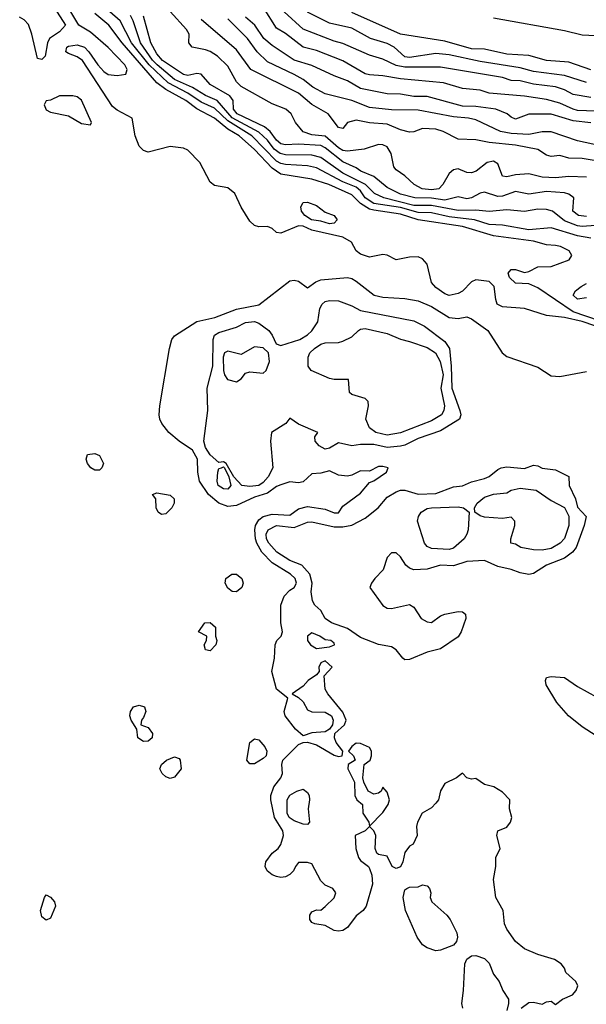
# Model space of a CAD drawing. Header units: metres. Extents: x -46681 to -43747, y -240911 to -237677.
# Tile 295 of 656: x -44998 to -44934, y -239735 to -239623. Entities that reach past the tile are written whole.
import ezdxf

# ---------------------------------------------------------------- set-up
doc = ezdxf.new("R2010")
doc.units = ezdxf.units.M
doc.layers.add('CONTOUR_INDEX', color=1, linetype='Continuous')
doc.layers.add('CONTOUR_INTER', color=3, linetype='Continuous')

msp = doc.modelspace()

# ---------------------------------------------------------------- linework, layer by layer
at = {"layer": 'CONTOUR_INDEX'}
for points, elevation in [([(-44933.6, -239648.06), (-44935.1, -239647.83), (-44938.1, -239646.92), (-44940.6, -239647.12), (-44943.6, -239646.62), (-44945.1, -239646.53), (-44946.73, -239646.02), (-44949.6, -239645.68), (-44951.6, -239645.22), (-44953.1, -239645.17), (-44955.1, -239644.62), (-44958.1, -239644.17), (-44959.1, -239643.52), (-44959.6, -239642.72), (-44960.1, -239642.33), (-44961.6, -239641.71), (-44964.6, -239640.12), (-44965.6, -239639.92), (-44968.1, -239639.76), (-44968.6, -239639.65), (-44969.1, -239639.37), (-44971.89, -239636.52), (-44974.6, -239634.83), (-44976.1, -239633.41), (-44977.6, -239632.72), (-44979.1, -239631.69), (-44981.35, -239630.52), (-44983.47, -239628.52), (-44985.48, -239626.02), (-44986.76, -239623.52), (-44987.9, -239622.52)], 70), ([(-44933.6, -239629.08), (-44936.1, -239628.19), (-44938.6, -239628.02), (-44940.6, -239627.43), (-44943.1, -239627.3), (-44945.6, -239626.75), (-44947.1, -239626.69), (-44950.1, -239625.84), (-44955.1, -239625.02), (-44960.6, -239622.59)], 80), ([(-44930.1, -239638.17), (-44935.1, -239637.08), (-44938.1, -239636.07), (-44939.1, -239636.06), (-44940.6, -239636.37), (-44942.6, -239636.27), (-44943.8, -239636.02), (-44946.6, -239634.7), (-44947.42, -239634.52), (-44949.1, -239634.37), (-44953.1, -239633.64), (-44956.1, -239633.57), (-44958.6, -239633.31), (-44960.6, -239632.54), (-44963.6, -239631.77), (-44965, -239631.02), (-44966.1, -239630.17), (-44967.1, -239629.6), (-44970.1, -239628.16), (-44971.27, -239627.02), (-44972.38, -239625.52), (-44974.6, -239623.3)], 75), ([(-44934.1, -239654.8), (-44935.1, -239654.97), (-44935.61, -239654.52), (-44935.33, -239654.02), (-44934.72, -239653.52), (-44934.1, -239653.2)], 70), ([(-44959.85, -239658.52), (-44959.6, -239658.35), (-44959.1, -239658.29), (-44956.6, -239658.84), (-44955.1, -239659.5), (-44954.1, -239659.73), (-44952.1, -239660.44), (-44951.16, -239661.02), (-44950.62, -239662.02), (-44950.3, -239663.52), (-44950.55, -239665.02), (-44950.13, -239667.02), (-44950.2, -239667.52), (-44950.47, -239668.02), (-44951.6, -239668.7), (-44955.1, -239670.07), (-44956.6, -239670.32), (-44957.88, -239670.02), (-44958.6, -239669.48), (-44959, -239668.52), (-44958.71, -239667.02), (-44958.76, -239666.52), (-44959.1, -239666.2), (-44960.6, -239665.72), (-44960.85, -239665.52), (-44960.97, -239664.02), (-44962.6, -239664.05), (-44963.1, -239663.94), (-44965.2, -239663.02), (-44965.53, -239662.52), (-44965.54, -239661.52), (-44965.33, -239661.02), (-44964.8, -239660.52), (-44964.1, -239660.05), (-44963.6, -239659.91), (-44962.1, -239659.86), (-44961.6, -239659.71), (-44960.6, -239659.22), (-44959.85, -239658.52)], 70), ([(-44942.59, -239676.52), (-44941.6, -239676.3), (-44939.78, -239676.52), (-44938.1, -239677.72), (-44936.6, -239678.48), (-44936.1, -239679.49), (-44936.1, -239680.52), (-44936.6, -239682.01), (-44937.06, -239682.52), (-44938.1, -239683.13), (-44939.1, -239683.3), (-44940.1, -239683.29), (-44941.52, -239683.02), (-44942.1, -239682.62), (-44942.65, -239682.52), (-44942.66, -239682.02), (-44942.2, -239680.52), (-44942.2, -239680.02), (-44942.6, -239679.6), (-44943.6, -239679.72), (-44945.6, -239679.58), (-44946.1, -239679.45), (-44946.7, -239679.02), (-44946.73, -239678.52), (-44946.45, -239678.02), (-44945.6, -239677.32), (-44944.6, -239676.97), (-44943.1, -239676.83), (-44942.59, -239676.52)], 70), ([(-44951.6, -239678.52), (-44948.6, -239678.41), (-44947.97, -239678.52), (-44947.34, -239679.02), (-44947.47, -239681.02), (-44947.63, -239681.52), (-44947.9, -239682.02), (-44949.1, -239683.1), (-44949.6, -239683.24), (-44951.6, -239683.13), (-44952.1, -239682.89), (-44952.38, -239682.52), (-44953.17, -239680.02), (-44953.07, -239679.52), (-44952.77, -239679.02), (-44952.1, -239678.59), (-44951.6, -239678.52)], 70)]:
    msp.add_lwpolyline(points, dxfattribs=dict(at, elevation=elevation))
at = {"layer": 'CONTOUR_INTER'}
for points, elevation in [([(-44931.62, -239658.52), (-44934.6, -239657.47), (-44936.6, -239657.04), (-44938.6, -239656.81), (-44941.1, -239656.03), (-44943.6, -239655.84), (-44944.17, -239655.52), (-44944.34, -239655.02), (-44944.51, -239653.52), (-44945.1, -239652.97), (-44946.6, -239652.8), (-44947.1, -239653.02), (-44948.1, -239654.06), (-44948.6, -239654.33), (-44949.6, -239654.54), (-44950.1, -239654.36), (-44951.1, -239653.64), (-44951.6, -239653.08), (-44952.1, -239651.02), (-44952.6, -239650.41), (-44953.1, -239650.19), (-44954.1, -239650.22), (-44955.6, -239650.54), (-44956.6, -239650.01), (-44957.1, -239649.94), (-44958.6, -239650.23), (-44959.6, -239649.88), (-44960.1, -239649.52), (-44960.63, -239648.52), (-44961.6, -239647.95), (-44965.1, -239647.16), (-44966.1, -239646.74), (-44966.6, -239646.7), (-44968.6, -239647.51), (-44969.1, -239647.43), (-44969.6, -239646.99), (-44970.1, -239646.77), (-44971.1, -239646.8), (-44971.6, -239646.66), (-44972.1, -239646.15), (-44973.1, -239644.59), (-44973.8, -239643.02), (-44974.6, -239642.4), (-44976.1, -239642.13), (-44976.6, -239641.76), (-44977.77, -239639.52), (-44979.1, -239638.12), (-44979.6, -239637.9), (-44981.1, -239637.71), (-44983.6, -239638.36), (-44984.1, -239638.19), (-44984.6, -239637.67), (-44985.06, -239636.52), (-44985.39, -239634.52), (-44987.1, -239633.64), (-44987.6, -239633.2), (-44991.01, -239628.02), (-44991.6, -239627.58), (-44992.6, -239627.24), (-44992.87, -239627.02), (-44992.76, -239626.52), (-44992.6, -239626.38), (-44991.6, -239626.25), (-44990.78, -239626.52), (-44990.28, -239627.02), (-44989.26, -239628.52), (-44988.6, -239629.25), (-44988.1, -239629.6), (-44987.1, -239629.69), (-44986.1, -239629.55), (-44985.95, -239629.02), (-44986.21, -239628.52), (-44988.1, -239626.56), (-44990.1, -239624.82), (-44991.4, -239624.02), (-44993.49, -239620.52)], 68), ([(-44994.21, -239622.02), (-44992.91, -239624.02), (-44993.6, -239624.79), (-44994.72, -239625.52), (-44994.96, -239626.02), (-44995.23, -239627.52), (-44995.6, -239627.91), (-44996.1, -239627.78), (-44996.71, -239625.02), (-44997.1, -239623.96), (-44997.6, -239623.41), (-44998.1, -239623.12)], 68), ([(-44933.1, -239633.74), (-44935.1, -239633.65), (-44935.6, -239633.52), (-44937.1, -239632.84), (-44938.6, -239632.43), (-44941.1, -239632.05), (-44945.1, -239631.69), (-44946.1, -239631.37), (-44948.1, -239631.19), (-44950.23, -239630.52), (-44955.1, -239630.1), (-44957.1, -239629.76), (-44958.6, -239629.64), (-44959.1, -239629.5), (-44961.6, -239628.04), (-44964.6, -239626.89), (-44966.1, -239626.52), (-44968.1, -239624.95), (-44969.1, -239624.37), (-44970.57, -239622.02)], 77), ([(-44931.1, -239657.93), (-44935.6, -239656.4), (-44939.6, -239653.7), (-44940.6, -239653.25), (-44942.1, -239653.16), (-44942.78, -239652.52), (-44942.95, -239652.02), (-44942.6, -239651.63), (-44942.1, -239651.61), (-44941.1, -239651.96), (-44940.6, -239651.83), (-44939.6, -239651.31), (-44938.1, -239651.29), (-44936.04, -239650.52), (-44935.74, -239650.02), (-44936.06, -239649.52), (-44937.04, -239649.02), (-44937.6, -239648.9), (-44938.6, -239648.83), (-44940.1, -239648.41), (-44944.6, -239647.83), (-44948.1, -239646.75), (-44953.1, -239645.99), (-44955.1, -239645.35), (-44958.1, -239644.93), (-44958.6, -239644.79), (-44959.6, -239644.16), (-44960.6, -239643.18), (-44963.18, -239642.02), (-44965.1, -239641.41), (-44968.6, -239640.84), (-44969.6, -239640.16), (-44971.6, -239638.06), (-44973.33, -239636.52), (-44974.6, -239635.76), (-44976.1, -239634.51), (-44978.1, -239633.48), (-44979.35, -239632.52), (-44981.6, -239631.3), (-44982.61, -239630.52), (-44986.54, -239626.02), (-44988.04, -239624.02), (-44989.6, -239622.71)], 69), ([(-44931.1, -239646.49), (-44934.6, -239646.75), (-44935.1, -239646.69), (-44936.6, -239646.12), (-44937.94, -239645.02), (-44938.6, -239644.83), (-44939.6, -239644.79), (-44941.1, -239645.06), (-44943.1, -239644.86), (-44945.1, -239645.08), (-44946.6, -239644.91), (-44948.6, -239644.97), (-44951.6, -239644.38), (-44953.6, -239644.39), (-44956.97, -239643.52), (-44958.05, -239643.02), (-44959.05, -239642.02), (-44961.6, -239640.72), (-44964.1, -239638.95), (-44965.1, -239638.71), (-44968.1, -239638.67), (-44968.7, -239638.52), (-44969.36, -239638.02), (-44970.13, -239637.02), (-44971.1, -239636.11), (-44974.1, -239634.47), (-44975.79, -239632.52), (-44977.1, -239631.98), (-44978.6, -239631.08), (-44980.6, -239630.16), (-44982.57, -239628.52), (-44983.1, -239627.96), (-44984.44, -239626.02), (-44985.28, -239623.52), (-44985.6, -239622.92)], 71), ([(-44934.1, -239645.63), (-44934.99, -239645.52), (-44935.64, -239645.02), (-44935.53, -239643.52), (-44936.1, -239643.1), (-44936.6, -239642.95), (-44938.6, -239642.82), (-44940.6, -239643.12), (-44942.1, -239642.79), (-44943.6, -239643.33), (-44944.1, -239643.36), (-44945.6, -239642.88), (-44946.1, -239642.99), (-44947.1, -239643.54), (-44947.6, -239643.62), (-44948.6, -239643.4), (-44950.1, -239643.78), (-44951.6, -239643.55), (-44953.48, -239643.52), (-44955.1, -239643.12), (-44956.6, -239642.36), (-44958.1, -239641.11), (-44959.57, -239640.52), (-44960.1, -239640.14), (-44961.6, -239639.47), (-44963.6, -239637.86), (-44964.1, -239637.61), (-44966.6, -239637.45), (-44968.1, -239637.54), (-44968.6, -239637.44), (-44969.1, -239637.02), (-44969.83, -239636.02), (-44970.45, -239635.52), (-44973.55, -239634.02), (-44973.94, -239633.52), (-44973.99, -239632.52), (-44974.37, -239632.02), (-44976.6, -239630.71), (-44977.6, -239629.56), (-44978.1, -239629.49), (-44979.1, -239629.71), (-44979.6, -239629.6), (-44981.99, -239628.02), (-44982.6, -239627.26), (-44983.28, -239626.02), (-44984.12, -239623.02)], 72), ([(-44934.1, -239641.2), (-44936.1, -239641.1), (-44937.6, -239641.26), (-44939.1, -239641.17), (-44940.6, -239640.81), (-44942.1, -239640.91), (-44943.1, -239641.14), (-44943.6, -239641.07), (-44944.1, -239639.7), (-44944.6, -239639.39), (-44945.33, -239639.52), (-44946.57, -239640.52), (-44947.1, -239640.69), (-44947.6, -239640.66), (-44948.6, -239640.26), (-44949.1, -239640.35), (-44949.6, -239640.77), (-44950.33, -239642.02), (-44950.78, -239642.52), (-44951.6, -239642.63), (-44952.64, -239642.52), (-44953.55, -239642.02), (-44954.6, -239641.04), (-44955.6, -239640.37), (-44955.85, -239640.02), (-44956.16, -239638.52), (-44956.6, -239637.78), (-44957.1, -239637.55), (-44957.6, -239637.51), (-44959.19, -239638.02), (-44961.1, -239638.27), (-44961.6, -239638.17), (-44962.1, -239637.87), (-44963.6, -239636.56), (-44965.1, -239636.41), (-44966.1, -239636.05), (-44966.95, -239635.02), (-44967.45, -239634.02), (-44968.04, -239633.52), (-44969.6, -239632.89), (-44973.1, -239630.96), (-44973.6, -239630.44), (-44974.6, -239628.67), (-44975.78, -239627.52), (-44976.6, -239626.98), (-44977.1, -239626.8), (-44978.61, -239626.52), (-44979, -239626.02), (-44978.98, -239625.02), (-44979.25, -239624.52), (-44981.1, -239622.47)], 73), ([(-44933.6, -239635.05), (-44935.6, -239634.82), (-44938.1, -239634.07), (-44940.6, -239634.08), (-44942.1, -239634.63), (-44942.6, -239634.42), (-44943.05, -239634.02), (-44944.32, -239633.52), (-44946.6, -239633.21), (-44948.1, -239633.17), (-44952.1, -239632.08), (-44953.6, -239632.08), (-44955.1, -239631.83), (-44956.6, -239631.79), (-44959.6, -239631.17), (-44961.1, -239630.3), (-44962.6, -239629.76), (-44965.1, -239628.58), (-44967.1, -239627.97), (-44969.6, -239626.32), (-44970.52, -239625.52), (-44971.54, -239624.02), (-44972.6, -239623.12)], 76), ([(-44933.6, -239632.2), (-44935.6, -239631.85), (-44936.6, -239631.31), (-44937.6, -239630.97), (-44940.1, -239630.67), (-44941.6, -239630.31), (-44942.6, -239630.27), (-44943.6, -239629.92), (-44950.6, -239628.77), (-44954.6, -239628.75), (-44955.6, -239628.56), (-44957.1, -239627.85), (-44958.6, -239627.42), (-44961.6, -239626.09), (-44962.6, -239625.82), (-44966.1, -239624.49), (-44968.22, -239622.52)], 78), ([(-44934.1, -239630.48), (-44936.6, -239629.72), (-44940.1, -239629.24), (-44941.6, -239628.83), (-44946.1, -239628.11), (-44949.6, -239627.39), (-44951.1, -239627.23), (-44954.1, -239627.68), (-44954.6, -239627.6), (-44955.83, -239626.52), (-44956.6, -239626.08), (-44958.47, -239625.52), (-44960.6, -239624.37), (-44963.1, -239623.79), (-44965.6, -239622.54)], 79), ([(-44930.1, -239639.82), (-44934.6, -239639.09), (-44936.1, -239639.05), (-44937.1, -239638.75), (-44938.1, -239638.86), (-44938.6, -239638.69), (-44939.6, -239638.05), (-44942.1, -239637.59), (-44945.1, -239637.28), (-44946.6, -239636.98), (-44948.6, -239636.88), (-44950.27, -239636.02), (-44951.1, -239635.75), (-44952.6, -239635.7), (-44953.6, -239636.05), (-44954.1, -239636.09), (-44955.1, -239635.86), (-44956.6, -239635.2), (-44958.6, -239635.04), (-44960.1, -239634.76), (-44961.1, -239635), (-44961.6, -239635.71), (-44962.1, -239635.59), (-44963.26, -239634.02), (-44965.1, -239632.98), (-44966.6, -239631.72), (-44971.99, -239629.02), (-44973.6, -239626.81), (-44977.6, -239623.39)], 74), ([(-44933.1, -239625.23), (-44934.6, -239625.17), (-44936.6, -239624.66), (-44944.6, -239623.24)], 81), ([(-44993.6, -239632.02), (-44994.6, -239632.48), (-44995.1, -239632.56), (-44995.32, -239633.02), (-44995.1, -239633.58), (-44994.6, -239633.84), (-44992.6, -239634.26), (-44991.1, -239635.13), (-44990.1, -239635.28), (-44990, -239635.02), (-44991.1, -239632.48), (-44991.6, -239632.12), (-44992.1, -239632), (-44993.6, -239632.02)], 67), ([(-44965.61, -239644.02), (-44964.6, -239644.37), (-44963.6, -239645.13), (-44962.6, -239645.51), (-44962.27, -239646.02), (-44962.6, -239646.39), (-44963.1, -239646.47), (-44964.1, -239646.15), (-44965.15, -239646.02), (-44965.9, -239645.52), (-44966.29, -239645.02), (-44966.37, -239644.52), (-44966.1, -239644.05), (-44965.61, -239644.02)], 69), ([(-44941.47, -239735.02), (-44940.6, -239734.38), (-44940.1, -239734.34), (-44939.1, -239734.57), (-44938.6, -239734.31), (-44938.1, -239734.23), (-44937.6, -239734.63), (-44936.82, -239734.02), (-44935.68, -239733.52), (-44935.28, -239733.02), (-44935.08, -239732.52), (-44935.29, -239732.02), (-44936.42, -239731.02), (-44936.6, -239730.52), (-44936.97, -239730.02), (-44937.71, -239729.52), (-44939.6, -239728.98), (-44941.1, -239728.34), (-44942.12, -239727.52), (-44943.1, -239726.11), (-44943.35, -239725.52), (-44943.5, -239724.02), (-44944.33, -239722.52), (-44944.61, -239720.52), (-44944.35, -239719.02), (-44944.34, -239718.02), (-44943.85, -239717.02), (-44944.23, -239715.52), (-44944.13, -239715.02), (-44943.1, -239714.58), (-44942.68, -239714.02), (-44942.54, -239713.52), (-44942.78, -239712.52), (-44942.76, -239711.52), (-44943.6, -239710.64), (-44944.56, -239710.02), (-44945.6, -239709.76), (-44946.6, -239709.08), (-44947.1, -239709.16), (-44947.6, -239709.04), (-44948.1, -239708.51), (-44948.78, -239709.02), (-44950.1, -239709.67), (-44950.6, -239710.48), (-44950.81, -239711.52), (-44951.1, -239711.9), (-44951.6, -239712.41), (-44952.66, -239713.02), (-44953.18, -239714.02), (-44953.29, -239714.52), (-44953.23, -239715.52), (-44953.67, -239716.52), (-44954.1, -239716.75), (-44954.6, -239717.45), (-44954.83, -239718.52), (-44955.1, -239719.09), (-44955.6, -239719.26), (-44956.06, -239719.02), (-44956.6, -239717.86), (-44957.6, -239717.68), (-44957.76, -239717.52), (-44957.95, -239717.02), (-44957.9, -239715.52), (-44958.1, -239714.99), (-44958.6, -239714.53), (-44959.08, -239715.02), (-44960.23, -239715.52), (-44960.14, -239717.02), (-44959.83, -239718.02), (-44959.6, -239718.35), (-44958.73, -239719.02), (-44958.6, -239719.27), (-44958.35, -239720.02), (-44958.27, -239721.02), (-44958.99, -239723.52), (-44959.3, -239724.02), (-44960.1, -239724.6), (-44961.1, -239725.94), (-44961.6, -239726.26), (-44962.1, -239726.34), (-44962.6, -239726.25), (-44963.6, -239725.68), (-44964.79, -239725.52), (-44965.1, -239725.36), (-44965.34, -239725.02), (-44965.32, -239724.52), (-44965.1, -239724.16), (-44964.6, -239723.93), (-44964.1, -239723.96), (-44963.6, -239723.56), (-44962.6, -239722.58), (-44962.42, -239722.02), (-44962.73, -239721.52), (-44963.6, -239721.14), (-44964.1, -239720.66), (-44965.1, -239718.74), (-44965.6, -239718.59), (-44966.6, -239718.58), (-44966.97, -239719.02), (-44967.18, -239719.52), (-44967.6, -239719.94), (-44968.1, -239720.22), (-44968.6, -239720.28), (-44969.1, -239720.18), (-44969.6, -239719.97), (-44970.17, -239719.52), (-44970.39, -239719.02), (-44970.29, -239718.52), (-44969.6, -239717.53), (-44968.92, -239717.02), (-44968.6, -239716.56), (-44968.32, -239715.52), (-44968.37, -239715.02), (-44969.34, -239713.52), (-44969.75, -239711.52), (-44969.73, -239711.02), (-44969.41, -239710.02), (-44968.61, -239709.02), (-44968.41, -239708.52), (-44968.5, -239707.52), (-44968.4, -239707.02), (-44966.6, -239705.26), (-44966.1, -239705.03), (-44965.6, -239705.01), (-44964.6, -239705.31), (-44962.6, -239706.46), (-44962.1, -239706.6), (-44961.68, -239706.52), (-44961.6, -239706.02), (-44962.38, -239705.02), (-44962.54, -239704.52), (-44962.53, -239704.02), (-44961.43, -239703.02), (-44961.23, -239702.52), (-44961.6, -239701.59), (-44963.31, -239699.52), (-44963.59, -239699.02), (-44963.73, -239697.52), (-44962.83, -239696.52), (-44963.6, -239695.81), (-44964.11, -239696.02), (-44964.33, -239696.52), (-44964.28, -239697.02), (-44964.6, -239697.4), (-44965.53, -239698.02), (-44966.1, -239698.68), (-44967.35, -239699.52), (-44966.6, -239699.95), (-44966.1, -239700.44), (-44965.6, -239701.35), (-44965.1, -239701.56), (-44963.6, -239701.62), (-44962.88, -239702.02), (-44962.72, -239702.52), (-44962.78, -239703.02), (-44963.1, -239703.52), (-44963.6, -239703.83), (-44965.1, -239703.95), (-44966.1, -239704.26), (-44966.97, -239703.52), (-44968.13, -239702.02), (-44968.24, -239701.52), (-44967.84, -239700.02), (-44969.09, -239699.02), (-44969.62, -239697.02), (-44969.34, -239695.52), (-44969.27, -239694.02), (-44969.05, -239693.52), (-44968.58, -239693.02), (-44968.41, -239692.52), (-44968.63, -239691.52), (-44968.61, -239689.52), (-44968.22, -239688.52), (-44967.6, -239687.84), (-44967.12, -239687.52), (-44966.86, -239687.02), (-44967.01, -239686.52), (-44967.53, -239686.02), (-44969.6, -239684.74), (-44970.75, -239683.52), (-44971.34, -239682.52), (-44971.49, -239682.02), (-44971.56, -239681.02), (-44971.46, -239680.52), (-44971.1, -239679.88), (-44970.6, -239679.5), (-44969.6, -239679.26), (-44967.6, -239679.34), (-44966.6, -239678.66), (-44965.6, -239678.38), (-44963.6, -239678.69), (-44962.6, -239679.1), (-44962.1, -239679.11), (-44961.6, -239678.34), (-44959.6, -239676.86), (-44958.6, -239675.66), (-44958.1, -239675.47), (-44956.7, -239674.52), (-44956.48, -239674.02), (-44957.1, -239673.85), (-44957.6, -239673.88), (-44958.6, -239674.4), (-44959.6, -239674.35), (-44960.6, -239674.84), (-44961.1, -239674.95), (-44962.1, -239674.86), (-44963.1, -239674.37), (-44964.1, -239674.62), (-44965.1, -239674.69), (-44966.1, -239675.58), (-44966.6, -239675.7), (-44967.6, -239675.61), (-44968.6, -239675.92), (-44969.1, -239676.12), (-44970.1, -239676.86), (-44971.6, -239677.34), (-44973.6, -239678.26), (-44974.6, -239678.37), (-44975.6, -239677.99), (-44976.78, -239677.02), (-44977.8, -239675.52), (-44977.99, -239674.52), (-44978.02, -239673.02), (-44978.58, -239672.02), (-44980.09, -239671.02), (-44981.24, -239670.02), (-44982.04, -239669.02), (-44982.26, -239668.52), (-44982.36, -239668.02), (-44982.28, -239667.02), (-44981.18, -239660.52), (-44980.9, -239659.52), (-44980.6, -239659.09), (-44978.1, -239657.49), (-44976.07, -239657.02), (-44973.6, -239656.08), (-44971.1, -239655.59), (-44967.6, -239652.9), (-44967.1, -239652.81), (-44966.6, -239652.94), (-44965.6, -239653.69), (-44964.66, -239653.02), (-44964.1, -239652.78), (-44961.1, -239652.52), (-44960.6, -239652.62), (-44960.1, -239652.93), (-44958.09, -239654.52), (-44957.1, -239654.75), (-44954.6, -239654.9), (-44953.1, -239655.14), (-44951.6, -239655.78), (-44949.6, -239657.03), (-44948.6, -239657.14), (-44947.6, -239656.97), (-44947.1, -239657.17), (-44945.23, -239658.52), (-44943.61, -239661.02), (-44943.1, -239661.43), (-44939.6, -239662.66), (-44938.1, -239663.64), (-44937.1, -239663.69), (-44934.1, -239663.12)], 68), ([(-44963.95, -239655.52), (-44963.6, -239655.22), (-44963.1, -239655.1), (-44962.1, -239655.14), (-44960.6, -239655.72), (-44959.6, -239656.25), (-44953.6, -239657.42), (-44952.39, -239658.02), (-44950.1, -239659.76), (-44949.58, -239660.52), (-44949.37, -239662.52), (-44949.3, -239665.02), (-44948.41, -239667.52), (-44948.3, -239668.02), (-44948.45, -239668.52), (-44950.6, -239669.85), (-44953.1, -239670.71), (-44954.6, -239671.45), (-44955.1, -239671.58), (-44956.6, -239671.71), (-44958.1, -239671.39), (-44959.6, -239671.39), (-44960.6, -239671.53), (-44962.1, -239671.19), (-44963.1, -239671.81), (-44963.6, -239671.91), (-44964.3, -239671.52), (-44964.73, -239671.02), (-44964.77, -239670.52), (-44964.42, -239670.02), (-44966.6, -239669.09), (-44967.6, -239668.41), (-44968.06, -239669.02), (-44969.66, -239670.02), (-44969.79, -239671.02), (-44969.53, -239674.02), (-44970.06, -239675.02), (-44970.6, -239675.68), (-44971.1, -239676), (-44972.1, -239676.13), (-44973, -239676.02), (-44973.91, -239675.02), (-44974.78, -239673.52), (-44975.1, -239673.35), (-44975.6, -239673.42), (-44976.6, -239672.54), (-44977.1, -239671.73), (-44977.32, -239671.02), (-44976.87, -239667.52), (-44976.93, -239665.02), (-44976.3, -239662.52), (-44976.24, -239659.52), (-44976.1, -239659.02), (-44975.6, -239658.73), (-44973.6, -239658.11), (-44972.6, -239657.6), (-44971.6, -239657.47), (-44971.1, -239657.68), (-44969.97, -239658.52), (-44969.59, -239659.02), (-44969.13, -239660.02), (-44968.6, -239660.18), (-44966.46, -239659.52), (-44965.6, -239659.01), (-44965.1, -239658.54), (-44964.42, -239657.52), (-44964.21, -239656.02), (-44963.95, -239655.52)], 69), ([(-44971.6, -239660.34), (-44973.1, -239661.21), (-44974.6, -239660.83), (-44974.99, -239661.02), (-44975.14, -239661.52), (-44975.08, -239663.02), (-44974.98, -239663.52), (-44974.62, -239664.02), (-44973.6, -239664.29), (-44973.1, -239663.97), (-44972.6, -239663.34), (-44972.1, -239663.16), (-44970.6, -239663.34), (-44970.25, -239663.02), (-44969.88, -239662.02), (-44970.01, -239661.02), (-44970.6, -239660.48), (-44971.6, -239660.34)], 69), ([(-44990.44, -239672.52), (-44989.6, -239672.4), (-44989.1, -239672.62), (-44988.65, -239673.52), (-44988.81, -239674.02), (-44989.1, -239674.26), (-44989.6, -239674.27), (-44990.06, -239674.02), (-44990.43, -239673.52), (-44990.6, -239673.02), (-44990.44, -239672.52)], 68), ([(-44975.3, -239674.02), (-44975.1, -239673.9), (-44974.97, -239674.02), (-44974.5, -239675.02), (-44974.26, -239676.02), (-44974.6, -239676.41), (-44975.1, -239676.39), (-44975.67, -239676.02), (-44975.81, -239675.52), (-44975.73, -239674.52), (-44975.6, -239674.09), (-44975.3, -239674.02)], 69), ([(-44943.72, -239674.02), (-44943.1, -239673.89), (-44941.1, -239674.1), (-44940.1, -239673.72), (-44939.6, -239673.77), (-44939.1, -239674.06), (-44937.6, -239674.25), (-44936.1, -239675), (-44936.07, -239676.02), (-44935.34, -239677.52), (-44935.1, -239678.46), (-44934.13, -239679.52), (-44934.35, -239680.52), (-44935.28, -239683.02), (-44935.68, -239683.52), (-44936.6, -239684.2), (-44938.6, -239685), (-44940.1, -239685.95), (-44940.6, -239686.05), (-44941.6, -239685.87), (-44942.6, -239685.48), (-44944.1, -239685.14), (-44945.6, -239684.48), (-44947.6, -239684.58), (-44949.1, -239685.09), (-44950.6, -239685.01), (-44952.1, -239685.44), (-44953.6, -239685.52), (-44954.1, -239685.35), (-44954.49, -239685.02), (-44955.1, -239684.06), (-44955.6, -239683.63), (-44956.1, -239683.62), (-44956.6, -239684.13), (-44957.04, -239685.52), (-44958.01, -239686.52), (-44958.37, -239687.02), (-44958.55, -239687.52), (-44957.1, -239689.56), (-44956.6, -239689.85), (-44956.1, -239689.89), (-44954.1, -239689.46), (-44953.6, -239689.74), (-44952.77, -239691.02), (-44952.1, -239691.41), (-44951.6, -239691.48), (-44950.6, -239690.73), (-44950.1, -239690.54), (-44948.6, -239690.25), (-44948.1, -239690.27), (-44947.78, -239690.52), (-44947.74, -239691.02), (-44948.25, -239692.52), (-44948.6, -239693.1), (-44950.6, -239694.45), (-44952.1, -239694.82), (-44954.1, -239695.67), (-44954.6, -239695.68), (-44954.83, -239695.52), (-44955.6, -239694.57), (-44956.1, -239694.23), (-44957.6, -239693.98), (-44959.6, -239693.16), (-44961.1, -239692.14), (-44962.91, -239691.52), (-44963.6, -239691.02), (-44964.1, -239690.12), (-44964.76, -239689.52), (-44965.03, -239689.02), (-44965.18, -239688.02), (-44965.09, -239687.02), (-44965.35, -239686.02), (-44966.25, -239685.02), (-44967.6, -239684.46), (-44969.07, -239683.52), (-44969.96, -239682.52), (-44970.22, -239682.02), (-44970.26, -239681.52), (-44970.03, -239681.02), (-44969.1, -239680.53), (-44967.1, -239680.74), (-44965.6, -239680.15), (-44965.1, -239680.1), (-44962.6, -239680.69), (-44961.6, -239680.67), (-44960.6, -239680.47), (-44959.1, -239679.71), (-44957.62, -239678.52), (-44956.6, -239677.33), (-44955.6, -239676.71), (-44955.1, -239676.54), (-44954.6, -239676.55), (-44953.1, -239676.97), (-44951.1, -239676.92), (-44949.1, -239676.14), (-44948.1, -239676.06), (-44947.1, -239675.6), (-44945.6, -239675.2), (-44945.1, -239674.99), (-44944.1, -239674.19), (-44943.72, -239674.02)], 69), ([(-44983.12, -239677.02), (-44982.6, -239676.82), (-44981.1, -239677.1), (-44980.67, -239677.52), (-44980.67, -239678.02), (-44980.91, -239678.52), (-44981.6, -239679.19), (-44982.1, -239679.27), (-44982.48, -239679.02), (-44982.69, -239678.52), (-44982.73, -239677.52), (-44983.12, -239677.02)], 68), ([(-44974.15, -239686.02), (-44973.6, -239686.02), (-44973.01, -239686.52), (-44972.88, -239687.02), (-44973.01, -239687.52), (-44973.6, -239688.01), (-44974.1, -239687.97), (-44974.6, -239687.6), (-44974.9, -239687.02), (-44974.82, -239686.52), (-44974.15, -239686.02)], 68), ([(-44977.21, -239691.52), (-44976.6, -239691.48), (-44975.99, -239692.02), (-44975.98, -239693.02), (-44975.85, -239693.52), (-44975.95, -239694.02), (-44976.6, -239694.67), (-44977.1, -239694.55), (-44977.25, -239694.02), (-44977.01, -239693.52), (-44976.96, -239693.02), (-44977.91, -239692.52), (-44977.21, -239691.52)], 68), ([(-44965.6, -239693.02), (-44965.61, -239693.52), (-44965.27, -239694.02), (-44964.6, -239694.41), (-44963.1, -239694.24), (-44962.55, -239694.02), (-44962.6, -239693.83), (-44962.96, -239693.52), (-44963.6, -239693.42), (-44964.2, -239693.02), (-44965.1, -239692.66), (-44965.6, -239693.02)], 68), ([(-44938.73, -239698.02), (-44938.6, -239697.7), (-44938.1, -239697.57), (-44936.6, -239697.7), (-44935.1, -239698.71), (-44931.83, -239700.52)], 69), ([(-44931.84, -239705.02), (-44934.6, -239703.25), (-44936.13, -239702.02), (-44937.46, -239700.52), (-44938.64, -239698.52), (-44938.73, -239698.02)], 69), ([(-44985.24, -239701.02), (-44984.6, -239700.81), (-44984.01, -239701.02), (-44983.84, -239701.52), (-44984.1, -239702.22), (-44984.34, -239702.52), (-44984.4, -239703.02), (-44983.6, -239703.32), (-44983.1, -239704.02), (-44983.14, -239704.52), (-44983.6, -239704.89), (-44984.1, -239704.91), (-44984.75, -239704.52), (-44984.87, -239703.52), (-44985.52, -239702.52), (-44985.66, -239702.02), (-44985.58, -239701.52), (-44985.24, -239701.02)], 68), ([(-44972.11, -239705.02), (-44971.6, -239704.63), (-44971.1, -239704.74), (-44970.42, -239705.52), (-44970.21, -239706.02), (-44970.28, -239706.52), (-44970.6, -239706.85), (-44971.6, -239707.45), (-44972.1, -239707.44), (-44972.46, -239707.02), (-44972.11, -239705.02)], 68), ([(-44960.6, -239705.49), (-44960.97, -239706.02), (-44960.42, -239706.52), (-44960.23, -239707.02), (-44961, -239707.52), (-44961.04, -239708.02), (-44960.28, -239709.52), (-44960.27, -239711.02), (-44960.02, -239711.52), (-44959.41, -239712.02), (-44959.36, -239713.02), (-44958.66, -239714.02), (-44958.6, -239714.47), (-44957.1, -239712.92), (-44956.49, -239712.02), (-44956.35, -239711.52), (-44956.6, -239710.63), (-44957.1, -239710.07), (-44957.29, -239710.52), (-44957.6, -239710.74), (-44958.1, -239710.86), (-44958.76, -239710.52), (-44959.23, -239709.52), (-44959.34, -239709.02), (-44959.19, -239707.52), (-44958.52, -239707.02), (-44958.37, -239706.52), (-44958.38, -239706.02), (-44958.6, -239705.6), (-44959.6, -239705.13), (-44960.1, -239705.09), (-44960.6, -239705.49)], 68), ([(-44981.53, -239707.02), (-44980.6, -239706.66), (-44980.1, -239706.84), (-44979.98, -239707.02), (-44979.88, -239708.02), (-44980.6, -239708.95), (-44981.1, -239709.11), (-44981.6, -239708.91), (-44982, -239708.52), (-44982.26, -239708.02), (-44982.09, -239707.52), (-44981.53, -239707.02)], 68), ([(-44966.79, -239710.52), (-44966.1, -239710.29), (-44965.6, -239710.68), (-44965.43, -239711.02), (-44965.37, -239711.52), (-44965.54, -239712.52), (-44965.37, -239714.02), (-44965.6, -239714.28), (-44966.1, -239714.24), (-44967.1, -239713.88), (-44967.68, -239713.52), (-44967.89, -239713.02), (-44967.88, -239711.52), (-44967.6, -239710.99), (-44966.79, -239710.52)], 69), ([(-44954.4, -239721.52), (-44954.1, -239721.36), (-44953.1, -239721.34), (-44952.6, -239721.09), (-44952.1, -239721.2), (-44951.82, -239721.52), (-44951.68, -239722.02), (-44951.76, -239722.52), (-44951.56, -239723.02), (-44949.87, -239724.52), (-44949.49, -239725.02), (-44948.73, -239726.52), (-44948.65, -239727.02), (-44948.76, -239727.52), (-44949.1, -239727.91), (-44950.6, -239728.49), (-44951.1, -239728.54), (-44952.1, -239728.23), (-44952.6, -239727.9), (-44953.21, -239727.02), (-44954.55, -239724.02), (-44954.8, -239722.52), (-44954.6, -239721.66), (-44954.4, -239721.52)], 68), ([(-44995.31, -239722.52), (-44995.1, -239722.22), (-44994.6, -239722.49), (-44994.16, -239723.02), (-44994.06, -239723.52), (-44994.6, -239724.86), (-44995.1, -239725.1), (-44995.6, -239724.71), (-44995.75, -239724.02), (-44995.31, -239722.52)], 68), ([(-44948.07, -239735.02), (-44948.19, -239734.52), (-44947.97, -239733.02), (-44947.85, -239730.02), (-44947.6, -239729.49), (-44947.1, -239729.12), (-44946.6, -239729.1), (-44945.6, -239729.41), (-44945.1, -239729.95), (-44944.6, -239731.21), (-44943.95, -239732.02), (-44943.55, -239733.02), (-44942.91, -239734.02), (-44942.89, -239734.52), (-44943.1, -239735.3)], 68)]:
    msp.add_lwpolyline(points, dxfattribs=dict(at, elevation=elevation))

doc.saveas('drawing.dxf')
